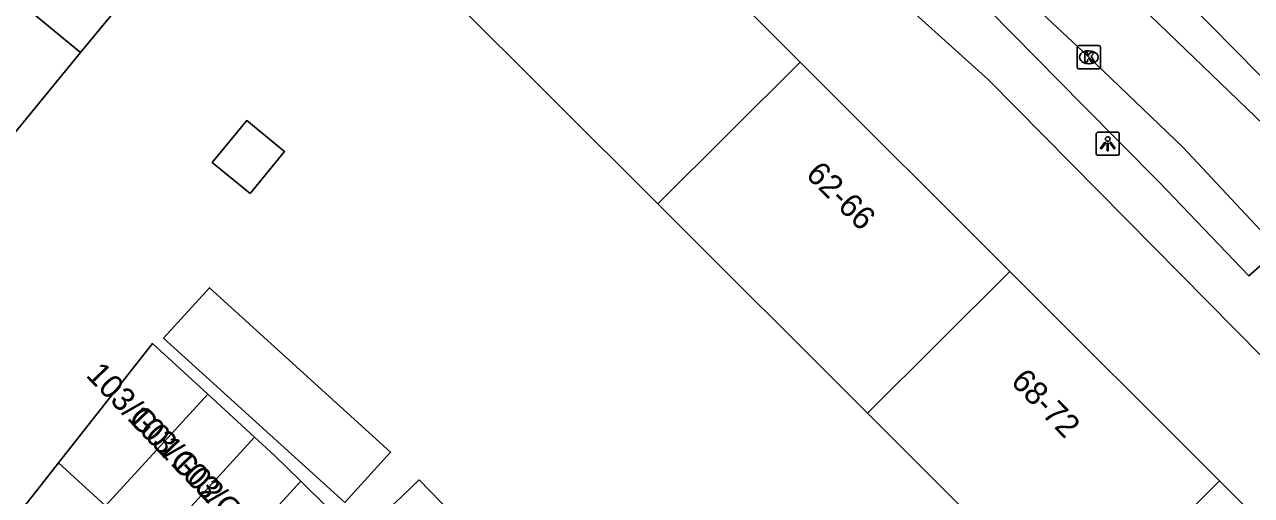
# Model space of a CAD drawing. Extents: x 162074 to 163034, y 381824 to 382557.
# Drawn here: x 162602.8 to 162655.4, y 382070.3 to 382090.6 of the extents above; entities that cross this region are included whole.
import ezdxf

# ---------------------------------------------------------------- set-up
doc = ezdxf.new("R2010")
doc.units = 0
for name, color, linetype in [('IMGEO_Kolk', 7, 'Continuous'), ('IMGEO_Lichtpunt', 7, 'Continuous'), ('IMGEO_Pand', 7, 'Continuous'), ('IMGEO_Pand_nummerreeks', 7, 'Continuous'), ('IMGEO_Rijbaan_lokaal_open', 7, 'Continuous'), ('IMGEO_Voetpad_open', 7, 'Continuous')]:
    doc.layers.add(name, color=color, linetype=linetype)

msp = doc.modelspace()

# ---------------------------------------------------------------- linework, layer by layer
at = {"layer": 'IMGEO_Kolk'}
for p, q in [((162647.959, 382088.725), (162647.959, 382089.577)), ((162648.034, 382089.651), (162648.886, 382089.651)), ((162648.96, 382089.577), (162648.96, 382088.725)), ((162648.447, 382089.431), (162648.472, 382089.431)), ((162648.886, 382088.651), (162648.034, 382088.651)), ((162648.47, 382088.871), (162648.445, 382088.871))]:
    msp.add_line(p, q, dxfattribs=at)
for points in [[(162647.959, 382088.725), (162647.959, 382089.577)], [(162648.034, 382089.651), (162648.886, 382089.651)], [(162648.96, 382089.577), (162648.96, 382088.725)], [(162648.28, 382089.351), (162648.403, 382089.351), (162648.403, 382089.2), (162648.533, 382089.351), (162648.697, 382089.351), (162648.551, 382089.2), (162648.704, 382088.951), (162648.552, 382088.951), (162648.467, 382089.115), (162648.403, 382089.048), (162648.403, 382088.951), (162648.28, 382088.951), (162648.28, 382089.351)], [(162648.886, 382088.651), (162648.034, 382088.651)]]:
    msp.add_lwpolyline(points, dxfattribs=at)
for centre, start, end in [((162648.036, 382089.575), 91.552, 178.448), ((162648.036, 382089.575), 91.552, 178.448), ((162648.884, 382089.575), 1.552, 88.448), ((162648.884, 382089.575), 1.552, 88.448), ((162648.036, 382088.727), 181.552, 268.448), ((162648.036, 382088.727), 181.552, 268.448), ((162648.884, 382088.727), 271.552, 358.448), ((162648.884, 382088.727), 271.552, 358.448)]:
    msp.add_arc(centre, 0.0765, start, end, dxfattribs=at)
for centre, major_axis, ratio, start_param, end_param in [((162648.446, 382089.151), (-0.387, 0.002), 0.722429, 4.712389, 7.853982), ((162648.471, 382089.151), (-0.39, 0.002), 0.717154, 1.570796, 4.712389)]:
    msp.add_ellipse(centre, major_axis=major_axis, ratio=ratio, start_param=start_param, end_param=end_param, dxfattribs=at)
at = {"layer": 'IMGEO_Lichtpunt'}
for p, q in [((162648.769, 382085.845), (162648.769, 382085.038)), ((162648.769, 382085.845), (162648.769, 382085.038)), ((162649.671, 382085.94), (162648.863, 382085.94)), ((162649.671, 382085.94), (162648.863, 382085.94)), ((162649.765, 382085.038), (162649.765, 382085.845)), ((162649.765, 382085.038), (162649.765, 382085.845)), ((162648.863, 382084.944), (162649.671, 382084.944)), ((162648.863, 382084.944), (162649.671, 382084.944))]:
    msp.add_line(p, q, dxfattribs=at)
for points in [[(162649.143, 382085.509), (162649.182, 382085.481), (162648.994, 382085.219), (162648.956, 382085.246), (162649.143, 382085.509)], [(162649.245, 382085.461), (162649.292, 382085.461), (162649.292, 382085.139), (162649.245, 382085.139), (162649.245, 382085.461)], [(162649.355, 382085.481), (162649.393, 382085.508), (162649.58, 382085.246), (162649.541, 382085.218), (162649.355, 382085.481)]]:
    msp.add_lwpolyline(points, dxfattribs=at)
msp.add_circle((162649.268, 382085.643), 0.0994, dxfattribs=at)
for centre, start, end in [((162648.863, 382085.845), 90, 180), ((162648.863, 382085.845), 90, 180), ((162649.671, 382085.845), 0, 90), ((162649.671, 382085.845), 0, 90), ((162648.863, 382085.038), 180, 270), ((162648.863, 382085.038), 180, 270), ((162649.671, 382085.038), 270, 0), ((162649.671, 382085.038), 270, 360)]:
    msp.add_arc(centre, 0.0946, start, end, dxfattribs=at)
at = {"layer": 'IMGEO_Pand'}
for points in [[(162629.971, 382082.859), (162620.986, 382091.838), (162623.539, 382094.393), (162627.073, 382097.929), (162636.068, 382088.941)], [(162605.197, 382089.352), (162601.376, 382092.498), (162602.405, 382093.749), (162599.667, 382096.002)], [(162608.693, 382093.598), (162605.197, 382089.352)], [(162605.197, 382089.352), (162601.702, 382085.105)], [(162636.068, 382088.941), (162629.971, 382082.859)], [(162636.068, 382088.941), (162645.062, 382079.952)], [(162612.473, 382083.302), (162610.851, 382084.636), (162612.331, 382086.434), (162613.953, 382085.1), (162612.473, 382083.302)], [(162638.966, 382073.87), (162629.971, 382082.859)], [(162638.966, 382073.87), (162645.062, 382079.952)], [(162645.062, 382079.952), (162654.057, 382070.964)], [(162616.534, 382070.039), (162608.765, 382077.097), (162610.729, 382079.259), (162618.498, 382072.201), (162616.534, 382070.039)], [(162604.252, 382071.737), (162608.285, 382076.865), (162610.653, 382074.688)], [(162606.27, 382069.893), (162610.653, 382074.688)], [(162610.653, 382074.688), (162612.666, 382072.839)], [(162647.961, 382064.882), (162638.966, 382073.87)], [(162612.666, 382072.839), (162608.288, 382068.049)], [(162612.666, 382072.839), (162613.503, 382072.069), (162614.645, 382070.952)], [(162606.27, 382069.893), (162604.252, 382071.737)], [(162610.305, 382066.204), (162614.645, 382070.952)], [(162614.645, 382070.952), (162616.988, 382068.659)], [(162617.619, 382069.002), (162619.724, 382071.012), (162626.997, 382063.511), (162624.928, 382061.48), (162617.619, 382069.002)], [(162647.961, 382064.882), (162654.057, 382070.964)], [(162654.057, 382070.964), (162662.511, 382062.515)]]:
    msp.add_lwpolyline(points, dxfattribs=at)
at = {"layer": 'IMGEO_Rijbaan_lokaal_open'}
for points in [[(162632.463, 382107.512), (162633.363, 382106.764), (162637.528, 382103.355), (162640.492, 382100.753), (162643.616, 382097.962), (162645.88, 382095.919), (162649.953, 382092.047), (162656.352, 382085.883), (162661.786, 382080.023), (162665.941, 382075.363), (162670.915, 382069.283), (162677.257, 382061.594), (162690.501, 382045.455), (162700.991, 382032.398)], [(162700.837, 382027.518), (162688.141, 382043.258), (162674.967, 382059.407), (162668.985, 382066.736), (162663.312, 382073.605), (162659.777, 382077.535), (162656.64, 382080.856), (162652.505, 382085.285), (162648.402, 382089.208), (162644.268, 382093.096), (162641.364, 382095.768), (162638.389, 382098.519), (162635.285, 382101.121), (162630.556, 382105.1)], [(162647.957, 381997.549), (162655.247, 382003.513), (162626.106, 382039.13), (162616.828, 382049.398), (162610.744, 382055.796), (162599.864, 382066.158), (162604.252, 382071.737)]]:
    msp.add_lwpolyline(points, dxfattribs=at)
at = {"layer": 'IMGEO_Voetpad_open'}
for points in [[(162635.74, 382107.124), (162640.854, 382102.64), (162644.714, 382099.239), (162647.612, 382096.578), (162649.653, 382094.474), (162652.644, 382091.575), (162656.8, 382087.366), (162659.676, 382084.366), (162663.274, 382080.489), (162666.276, 382077.044), (162668.961, 382073.917), (162672.089, 382070.116), (162681.677, 382058.36), (162700.333, 382035.494)], [(162667.941, 382065.186), (162663.369, 382070.766), (162659.607, 382075.075), (162656.237, 382078.851), (162656.759, 382079.319), (162655.91, 382080.286), (162655.325, 382079.766), (162651.474, 382083.796), (162648.23, 382087.064), (162644.155, 382091.205), (162644.665, 382091.699), (162643.677, 382092.616), (162643.244, 382092.033), (162640.32, 382094.708), (162637.093, 382097.472), (162634.169, 382100.02), (162631.713, 382102.096)], [(162709.893, 382008.991), (162697.016, 382024.713), (162697.896, 382025.512), (162662.101, 382069.449), (162657.097, 382075.079), (162644.151, 382088.188), (162639.153, 382092.704), (162629.902, 382100.628)]]:
    msp.add_lwpolyline(points, dxfattribs=at)

# ---------------------------------------------------------------- texts
at = {"layer": 'IMGEO_Pand_nummerreeks'}
for s, rotation, p in [('62-66', 315.232, (162636.267, 382084.066)), ('103/G01', 313.8953, (162605.392, 382075.475)), ('68-72', 314.2927, (162645.065, 382075.189)), ('103/G02', 313.8953, (162607.165, 382073.632)), ('103/G03', 313.8953, (162609.024, 382071.7))]:
    msp.add_text(s, height=1, rotation=rotation, dxfattribs=at).set_placement(p)

doc.saveas('drawing.dxf')
